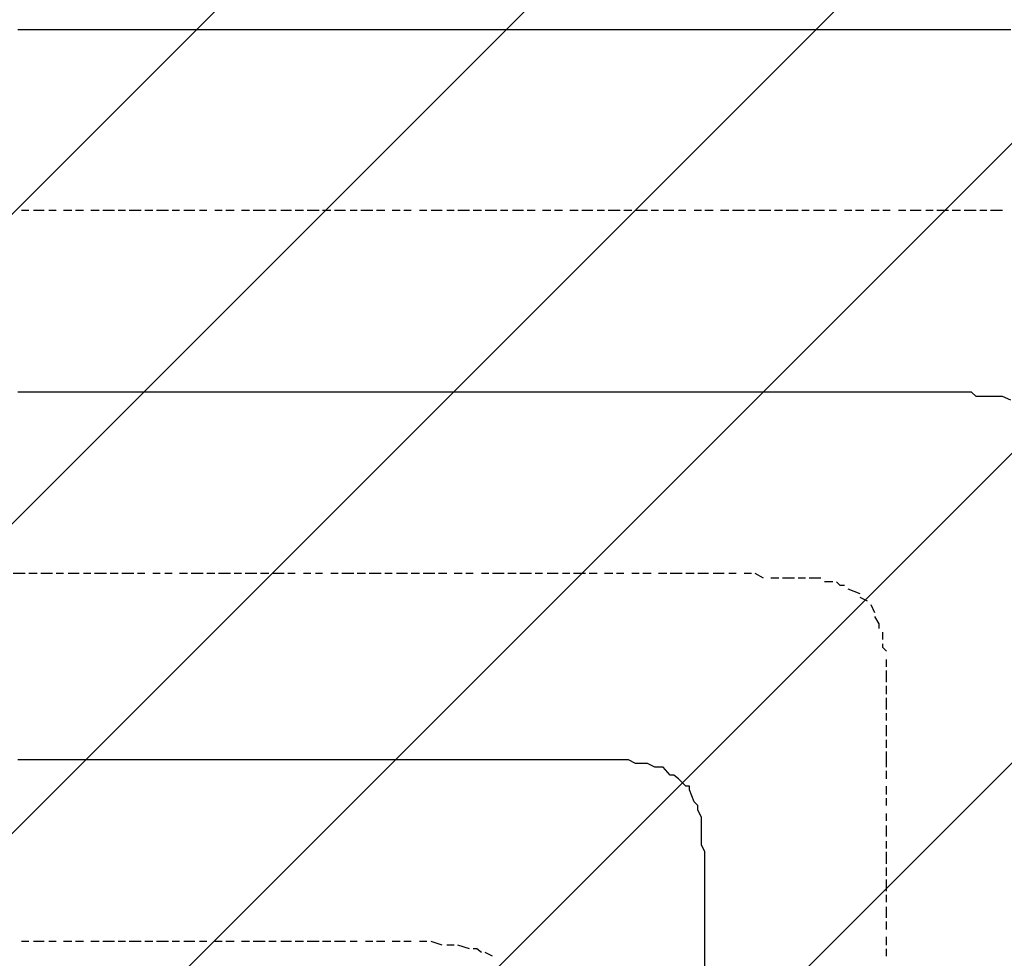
# Model space of a CAD drawing. Extents: x 997 to 109698, y 921 to 94021.
# Tile 661 of 718: x 32284 to 33363, y 54785 to 55814. Entities that reach past the tile are written whole.
import ezdxf

# ---------------------------------------------------------------- set-up
doc = ezdxf.new("R2010")
doc.units = 0
doc.header["$MEASUREMENT"] = 0
doc.layers.add('12', color=7, linetype='CONTINUOUS')
doc.layers.add('28', color=7, linetype='CONTINUOUS')

msp = doc.modelspace()

# ---------------------------------------------------------------- linework, layer by layer
at = {"layer": '12', "color": 5}
for p, q in [((32289.630503, 55802.563401), (32281.630503, 55802.563401)), ((32298.630503, 55802.563401), (32289.630503, 55802.563401)), ((32310.630503, 55802.563401), (32298.630503, 55802.563401)), ((32319.630503, 55802.563401), (32310.630503, 55802.563401)), ((32331.630503, 55802.563401), (32319.630503, 55802.563401)), ((32340.630503, 55802.563401), (32331.630503, 55802.563401)), ((32348.630503, 55802.563401), (32340.630503, 55802.563401)), ((32361.630503, 55802.563401), (32348.630503, 55802.563401)), ((32370.630503, 55802.563401), (32361.630503, 55802.563401)), ((32378.630503, 55802.563401), (32370.630503, 55802.563401)), ((32391.630503, 55802.563401), (32378.630503, 55802.563401)), ((32399.630503, 55802.563401), (32391.630503, 55802.563401)), ((32408.630503, 55802.563401), (32399.630503, 55802.563401)), ((32420.630503, 55802.563401), (32408.630503, 55802.563401)), ((32429.630503, 55802.563401), (32420.630503, 55802.563401)), ((32442.630503, 55802.563401), (32429.630503, 55802.563401)), ((32450.630503, 55802.563401), (32442.630503, 55802.563401)), ((32458.630503, 55802.563401), (32450.630503, 55802.563401)), ((32471.630503, 55802.563401), (32458.630503, 55802.563401)), ((32480.630503, 55802.563401), (32471.630503, 55802.563401)), ((32488.630503, 55802.563401), (32480.630503, 55802.563401)), ((32501.630503, 55802.563401), (32488.630503, 55802.563401)), ((32509.630503, 55802.563401), (32501.630503, 55802.563401)), ((32518.630503, 55802.563401), (32509.630503, 55802.563401)), ((32530.630503, 55802.563401), (32518.630503, 55802.563401)), ((32539.630503, 55802.563401), (32530.630503, 55802.563401)), ((32552.630503, 55802.563401), (32539.630503, 55802.563401)), ((32560.630503, 55802.563401), (32552.630503, 55802.563401)), ((32569.630503, 55802.563401), (32560.630503, 55802.563401)), ((32581.630503, 55802.563401), (32569.630503, 55802.563401)), ((32590.630503, 55802.563401), (32581.630503, 55802.563401)), ((32598.630503, 55802.563401), (32590.630503, 55802.563401)), ((32611.630503, 55802.563401), (32598.630503, 55802.563401)), ((32619.630503, 55802.563401), (32611.630503, 55802.563401)), ((32628.630503, 55802.563401), (32619.630503, 55802.563401)), ((32640.630503, 55802.563401), (32628.630503, 55802.563401)), ((32649.630503, 55802.563401), (32640.630503, 55802.563401)), ((32657.630503, 55802.563401), (32649.630503, 55802.563401)), ((32670.630503, 55802.563401), (32657.630503, 55802.563401)), ((32679.630503, 55802.563401), (32670.630503, 55802.563401)), ((32691.630503, 55802.563401), (32679.630503, 55802.563401)), ((32700.630503, 55802.563401), (32691.630503, 55802.563401)), ((32708.630503, 55802.563401), (32700.630503, 55802.563401)), ((32721.630503, 55802.563401), (32708.630503, 55802.563401)), ((32729.630503, 55802.563401), (32721.630503, 55802.563401)), ((32738.630503, 55802.563401), (32729.630503, 55802.563401)), ((32751.630503, 55802.563401), (32738.630503, 55802.563401)), ((32759.630503, 55802.563401), (32751.630503, 55802.563401)), ((32768.630503, 55802.563401), (32759.630503, 55802.563401)), ((32780.630503, 55802.563401), (32768.630503, 55802.563401)), ((32789.630503, 55802.563401), (32780.630503, 55802.563401)), ((32801.630503, 55802.563401), (32789.630503, 55802.563401)), ((32810.630503, 55802.563401), (32801.630503, 55802.563401)), ((32818.630503, 55802.563401), (32810.630503, 55802.563401)), ((32831.630503, 55802.563401), (32818.630503, 55802.563401)), ((32839.630503, 55802.563401), (32831.630503, 55802.563401)), ((32848.630503, 55802.563401), (32839.630503, 55802.563401)), ((32861.630503, 55802.563401), (32848.630503, 55802.563401)), ((32869.630503, 55802.563401), (32861.630503, 55802.563401)), ((32878.630503, 55802.563401), (32869.630503, 55802.563401)), ((32890.630503, 55802.563401), (32878.630503, 55802.563401)), ((32899.630503, 55802.563401), (32890.630503, 55802.563401)), ((32911.630503, 55802.563401), (32899.630503, 55802.563401)), ((32920.630503, 55802.563401), (32911.630503, 55802.563401)), ((32928.630503, 55802.563401), (32920.630503, 55802.563401)), ((32941.630503, 55802.563401), (32928.630503, 55802.563401)), ((32950.630503, 55802.563401), (32941.630503, 55802.563401)), ((32958.630503, 55802.563401), (32950.630503, 55802.563401)), ((32971.630503, 55802.563401), (32958.630503, 55802.563401)), ((32979.630503, 55802.563401), (32971.630503, 55802.563401)), ((32988.630503, 55802.563401), (32979.630503, 55802.563401)), ((33000.630503, 55802.563401), (32988.630503, 55802.563401)), ((33009.630503, 55802.563401), (33000.630503, 55802.563401)), ((33022.630503, 55802.563401), (33009.630503, 55802.563401)), ((33030.630503, 55802.563401), (33022.630503, 55802.563401)), ((33038.630503, 55802.563401), (33030.630503, 55802.563401)), ((33051.630503, 55802.563401), (33038.630503, 55802.563401)), ((33060.630503, 55802.563401), (33051.630503, 55802.563401)), ((33068.630503, 55802.563401), (33060.630503, 55802.563401)), ((33081.630503, 55802.563401), (33068.630503, 55802.563401)), ((33089.630503, 55802.563401), (33081.630503, 55802.563401)), ((33098.630503, 55802.563401), (33089.630503, 55802.563401)), ((33110.630503, 55802.563401), (33098.630503, 55802.563401)), ((33119.630503, 55802.563401), (33110.630503, 55802.563401)), ((33132.630503, 55802.563401), (33119.630503, 55802.563401)), ((33140.630503, 55802.563401), (33132.630503, 55802.563401)), ((33148.630503, 55802.563401), (33140.630503, 55802.563401)), ((33161.630503, 55802.563401), (33148.630503, 55802.563401)), ((33170.630503, 55802.563401), (33161.630503, 55802.563401)), ((33178.630503, 55802.563401), (33170.630503, 55802.563401)), ((33191.630503, 55802.563401), (33178.630503, 55802.563401)), ((33199.630503, 55802.563401), (33191.630503, 55802.563401)), ((33208.630503, 55802.563401), (33199.630503, 55802.563401)), ((33220.630503, 55802.563401), (33208.630503, 55802.563401)), ((33229.630503, 55802.563401), (33220.630503, 55802.563401)), ((33237.630503, 55802.563401), (33229.630503, 55802.563401)), ((33250.630503, 55802.563401), (33237.630503, 55802.563401)), ((33259.630503, 55802.563401), (33250.630503, 55802.563401)), ((33271.630503, 55802.563401), (33259.630503, 55802.563401)), ((33280.630503, 55802.563401), (33271.630503, 55802.563401)), ((33288.630503, 55802.563401), (33280.630503, 55802.563401)), ((33301.630503, 55802.563401), (33288.630503, 55802.563401)), ((33309.630503, 55802.563401), (33301.630503, 55802.563401)), ((33318.630503, 55802.563401), (33309.630503, 55802.563401)), ((33331.630503, 55802.563401), (33318.630503, 55802.563401)), ((33339.630503, 55802.563401), (33331.630503, 55802.563401)), ((33347.630503, 55802.563401), (33339.630503, 55802.563401)), ((33360.630503, 55802.563401), (33347.630503, 55802.563401)), ((33369.630503, 55802.563401), (33360.630503, 55802.563401)), ((32289.630503, 55405.563401), (32281.630503, 55405.563401)), ((32298.630503, 55405.563401), (32289.630503, 55405.563401)), ((32310.630503, 55405.563401), (32298.630503, 55405.563401)), ((32319.630503, 55405.563401), (32310.630503, 55405.563401)), ((32331.630503, 55405.563401), (32319.630503, 55405.563401)), ((32340.630503, 55405.563401), (32331.630503, 55405.563401)), ((32348.630503, 55405.563401), (32340.630503, 55405.563401)), ((32361.630503, 55405.563401), (32348.630503, 55405.563401)), ((32370.630503, 55405.563401), (32361.630503, 55405.563401)), ((32378.630503, 55405.563401), (32370.630503, 55405.563401)), ((32391.630503, 55405.563401), (32378.630503, 55405.563401)), ((32399.630503, 55405.563401), (32391.630503, 55405.563401)), ((32408.630503, 55405.563401), (32399.630503, 55405.563401)), ((32420.630503, 55405.563401), (32408.630503, 55405.563401)), ((32429.630503, 55405.563401), (32420.630503, 55405.563401)), ((32442.630503, 55405.563401), (32429.630503, 55405.563401)), ((32450.630503, 55405.563401), (32442.630503, 55405.563401)), ((32458.630503, 55405.563401), (32450.630503, 55405.563401)), ((32471.630503, 55405.563401), (32458.630503, 55405.563401)), ((32480.630503, 55405.563401), (32471.630503, 55405.563401)), ((32488.630503, 55405.563401), (32480.630503, 55405.563401)), ((32501.630503, 55405.563401), (32488.630503, 55405.563401)), ((32509.630503, 55405.563401), (32501.630503, 55405.563401)), ((32518.630503, 55405.563401), (32509.630503, 55405.563401)), ((32530.630503, 55405.563401), (32518.630503, 55405.563401)), ((32539.630503, 55405.563401), (32530.630503, 55405.563401)), ((32552.630503, 55405.563401), (32539.630503, 55405.563401)), ((32560.630503, 55405.563401), (32552.630503, 55405.563401)), ((32569.630503, 55405.563401), (32560.630503, 55405.563401)), ((32581.630503, 55405.563401), (32569.630503, 55405.563401)), ((32590.630503, 55405.563401), (32581.630503, 55405.563401)), ((32598.630503, 55405.563401), (32590.630503, 55405.563401)), ((32611.630503, 55405.563401), (32598.630503, 55405.563401)), ((32619.630503, 55405.563401), (32611.630503, 55405.563401)), ((32628.630503, 55405.563401), (32619.630503, 55405.563401)), ((32640.630503, 55405.563401), (32628.630503, 55405.563401)), ((32649.630503, 55405.563401), (32640.630503, 55405.563401)), ((32657.630503, 55405.563401), (32649.630503, 55405.563401)), ((32670.630503, 55405.563401), (32657.630503, 55405.563401)), ((32679.630503, 55405.563401), (32670.630503, 55405.563401)), ((32691.630503, 55405.563401), (32679.630503, 55405.563401)), ((32700.630503, 55405.563401), (32691.630503, 55405.563401)), ((32708.630503, 55405.563401), (32700.630503, 55405.563401)), ((32721.630503, 55405.563401), (32708.630503, 55405.563401)), ((32729.630503, 55405.563401), (32721.630503, 55405.563401)), ((32738.630503, 55405.563401), (32729.630503, 55405.563401)), ((32751.630503, 55405.563401), (32738.630503, 55405.563401)), ((32759.630503, 55405.563401), (32751.630503, 55405.563401)), ((32768.630503, 55405.563401), (32759.630503, 55405.563401)), ((32780.630503, 55405.563401), (32768.630503, 55405.563401)), ((32789.630503, 55405.563401), (32780.630503, 55405.563401)), ((32801.630503, 55405.563401), (32789.630503, 55405.563401)), ((32810.630503, 55405.563401), (32801.630503, 55405.563401)), ((32818.630503, 55405.563401), (32810.630503, 55405.563401)), ((32831.630503, 55405.563401), (32818.630503, 55405.563401)), ((32839.630503, 55405.563401), (32831.630503, 55405.563401)), ((32848.630503, 55405.563401), (32839.630503, 55405.563401)), ((32861.630503, 55405.563401), (32848.630503, 55405.563401)), ((32869.630503, 55405.563401), (32861.630503, 55405.563401)), ((32878.630503, 55405.563401), (32869.630503, 55405.563401)), ((32890.630503, 55405.563401), (32878.630503, 55405.563401)), ((32899.630503, 55405.563401), (32890.630503, 55405.563401)), ((32911.630503, 55405.563401), (32899.630503, 55405.563401)), ((32920.630503, 55405.563401), (32911.630503, 55405.563401)), ((32928.630503, 55405.563401), (32920.630503, 55405.563401)), ((32941.630503, 55405.563401), (32928.630503, 55405.563401)), ((32950.630503, 55405.563401), (32941.630503, 55405.563401)), ((32958.630503, 55405.563401), (32950.630503, 55405.563401)), ((32971.630503, 55405.563401), (32958.630503, 55405.563401)), ((32979.630503, 55405.563401), (32971.630503, 55405.563401)), ((32988.630503, 55405.563401), (32979.630503, 55405.563401)), ((33000.630503, 55405.563401), (32988.630503, 55405.563401)), ((33009.630503, 55405.563401), (33000.630503, 55405.563401)), ((33022.630503, 55405.563401), (33009.630503, 55405.563401)), ((33030.630503, 55405.563401), (33022.630503, 55405.563401)), ((33038.630503, 55405.563401), (33030.630503, 55405.563401)), ((33051.630503, 55405.563401), (33038.630503, 55405.563401)), ((33060.630503, 55405.563401), (33051.630503, 55405.563401)), ((33068.630503, 55405.563401), (33060.630503, 55405.563401)), ((33081.630503, 55405.563401), (33068.630503, 55405.563401)), ((33089.630503, 55405.563401), (33081.630503, 55405.563401)), ((33098.630503, 55405.563401), (33089.630503, 55405.563401)), ((33110.630503, 55405.563401), (33098.630503, 55405.563401)), ((33119.630503, 55405.563401), (33110.630503, 55405.563401)), ((33132.630503, 55405.563401), (33119.630503, 55405.563401)), ((33140.630503, 55405.563401), (33132.630503, 55405.563401)), ((33148.630503, 55405.563401), (33140.630503, 55405.563401)), ((33161.630503, 55405.563401), (33148.630503, 55405.563401)), ((33170.630503, 55405.563401), (33161.630503, 55405.563401)), ((33178.630503, 55405.563401), (33170.630503, 55405.563401)), ((33191.630503, 55405.563401), (33178.630503, 55405.563401)), ((33199.630503, 55405.563401), (33191.630503, 55405.563401)), ((33208.630503, 55405.563401), (33199.630503, 55405.563401)), ((33220.630503, 55405.563401), (33208.630503, 55405.563401)), ((33229.630503, 55405.563401), (33220.630503, 55405.563401)), ((33233.630503, 55405.563401), (33229.630503, 55405.563401)), ((33242.630503, 55405.563401), (33233.630503, 55405.563401)), ((33250.630503, 55405.563401), (33242.630503, 55405.563401)), ((33259.630503, 55405.563401), (33250.630503, 55405.563401)), ((33271.630503, 55405.563401), (33259.630503, 55405.563401)), ((33280.630503, 55405.563401), (33271.630503, 55405.563401)), ((33288.630503, 55405.563401), (33280.630503, 55405.563401)), ((33301.630503, 55405.563401), (33288.630503, 55405.563401)), ((33309.630503, 55405.563401), (33301.630503, 55405.563401)), ((33318.630503, 55405.563401), (33309.630503, 55405.563401)), ((33339.630503, 55400.563401), (33331.630503, 55400.563401)), ((33347.630503, 55400.563401), (33339.630503, 55400.563401)), ((33360.630503, 55400.563401), (33347.630503, 55400.563401)), ((33369.630503, 55396.563401), (33360.630503, 55400.563401)), ((32289.630503, 55002.563401), (32281.630503, 55002.563401)), ((32298.630503, 55002.563401), (32289.630503, 55002.563401)), ((32310.630503, 55002.563401), (32298.630503, 55002.563401)), ((32319.630503, 55002.563401), (32310.630503, 55002.563401)), ((32331.630503, 55002.563401), (32319.630503, 55002.563401)), ((32340.630503, 55002.563401), (32331.630503, 55002.563401)), ((32348.630503, 55002.563401), (32340.630503, 55002.563401)), ((32361.630503, 55002.563401), (32348.630503, 55002.563401)), ((32370.630503, 55002.563401), (32361.630503, 55002.563401)), ((32378.630503, 55002.563401), (32370.630503, 55002.563401)), ((32391.630503, 55002.563401), (32378.630503, 55002.563401)), ((32399.630503, 55002.563401), (32391.630503, 55002.563401)), ((32408.630503, 55002.563401), (32399.630503, 55002.563401)), ((32420.630503, 55002.563401), (32408.630503, 55002.563401)), ((32429.630503, 55002.563401), (32420.630503, 55002.563401)), ((32442.630503, 55002.563401), (32429.630503, 55002.563401)), ((32450.630503, 55002.563401), (32442.630503, 55002.563401)), ((32458.630503, 55002.563401), (32450.630503, 55002.563401)), ((32471.630503, 55002.563401), (32458.630503, 55002.563401)), ((32480.630503, 55002.563401), (32471.630503, 55002.563401)), ((32488.630503, 55002.563401), (32480.630503, 55002.563401)), ((32501.630503, 55002.563401), (32488.630503, 55002.563401)), ((32509.630503, 55002.563401), (32501.630503, 55002.563401)), ((32518.630503, 55002.563401), (32509.630503, 55002.563401)), ((32530.630503, 55002.563401), (32518.630503, 55002.563401)), ((32539.630503, 55002.563401), (32530.630503, 55002.563401)), ((32552.630503, 55002.563401), (32539.630503, 55002.563401)), ((32560.630503, 55002.563401), (32552.630503, 55002.563401)), ((32569.630503, 55002.563401), (32560.630503, 55002.563401)), ((32581.630503, 55002.563401), (32569.630503, 55002.563401)), ((32590.630503, 55002.563401), (32581.630503, 55002.563401)), ((32598.630503, 55002.563401), (32590.630503, 55002.563401)), ((32611.630503, 55002.563401), (32598.630503, 55002.563401)), ((32619.630503, 55002.563401), (32611.630503, 55002.563401)), ((32628.630503, 55002.563401), (32619.630503, 55002.563401)), ((32640.630503, 55002.563401), (32628.630503, 55002.563401)), ((32649.630503, 55002.563401), (32640.630503, 55002.563401)), ((32657.630503, 55002.563401), (32649.630503, 55002.563401)), ((32670.630503, 55002.563401), (32657.630503, 55002.563401)), ((32679.630503, 55002.563401), (32670.630503, 55002.563401)), ((32691.630503, 55002.563401), (32679.630503, 55002.563401)), ((32700.630503, 55002.563401), (32691.630503, 55002.563401)), ((32708.630503, 55002.563401), (32700.630503, 55002.563401)), ((32721.630503, 55002.563401), (32708.630503, 55002.563401)), ((32729.630503, 55002.563401), (32721.630503, 55002.563401)), ((32738.630503, 55002.563401), (32729.630503, 55002.563401)), ((32751.630503, 55002.563401), (32738.630503, 55002.563401)), ((32759.630503, 55002.563401), (32751.630503, 55002.563401)), ((32768.630503, 55002.563401), (32759.630503, 55002.563401)), ((32780.630503, 55002.563401), (32768.630503, 55002.563401)), ((32789.630503, 55002.563401), (32780.630503, 55002.563401)), ((32801.630503, 55002.563401), (32789.630503, 55002.563401)), ((32810.630503, 55002.563401), (32801.630503, 55002.563401)), ((32818.630503, 55002.563401), (32810.630503, 55002.563401)), ((32831.630503, 55002.563401), (32818.630503, 55002.563401)), ((32835.630503, 55002.563401), (32831.630503, 55002.563401)), ((32839.630503, 55002.563401), (32835.630503, 55002.563401)), ((32848.630503, 55002.563401), (32839.630503, 55002.563401)), ((32861.630503, 55002.563401), (32848.630503, 55002.563401)), ((32869.630503, 55002.563401), (32861.630503, 55002.563401)), ((32878.630503, 55002.563401), (32869.630503, 55002.563401)), ((32890.630503, 55002.563401), (32878.630503, 55002.563401)), ((32899.630503, 55002.563401), (32890.630503, 55002.563401)), ((32911.630503, 55002.563401), (32899.630503, 55002.563401)), ((32920.630503, 55002.563401), (32911.630503, 55002.563401)), ((32928.630503, 55002.563401), (32920.630503, 55002.563401)), ((32941.630503, 55002.563401), (32928.630503, 55002.563401)), ((32950.630503, 55002.563401), (32941.630503, 55002.563401)), ((32958.630503, 54998.563401), (32950.630503, 55002.563401)), ((32971.630503, 54998.563401), (32958.630503, 54998.563401)), ((32979.630503, 54994.563401), (32971.630503, 54998.563401)), ((32988.630503, 54994.563401), (32979.630503, 54994.563401)), ((32996.630503, 54985.563401), (32988.630503, 54994.563401)), ((33013.630503, 54973.563401), (33005.630503, 54981.563401)), ((33022.630503, 54956.563401), (33017.630503, 54969.563401)), ((33030.630503, 54939.563401), (33026.630503, 54947.563401)), ((33030.630503, 54930.563401), (33030.630503, 54939.563401)), ((33030.630503, 54918.563401), (33030.630503, 54930.563401)), ((33030.630503, 54909.563401), (33030.630503, 54918.563401)), ((33034.630503, 54901.563401), (33030.630503, 54909.563401)), ((33034.630503, 54888.563401), (33034.630503, 54901.563401)), ((33034.630503, 54880.563401), (33034.630503, 54888.563401)), ((33034.630503, 54871.563401), (33034.630503, 54880.563401)), ((33034.630503, 54858.563401), (33034.630503, 54871.563401)), ((33034.630503, 54850.563401), (33034.630503, 54858.563401)), ((33034.630503, 54837.563401), (33034.630503, 54850.563401)), ((33034.630503, 54829.563401), (33034.630503, 54837.563401)), ((33034.630503, 54820.563401), (33034.630503, 54829.563401)), ((33034.630503, 54808.563401), (33034.630503, 54820.563401)), ((33034.630503, 54803.563401), (33034.630503, 54808.563401)), ((33034.630503, 54795.563401), (33034.630503, 54803.563401)), ((33034.630503, 54787.563401), (33034.630503, 54795.563401)), ((33034.630503, 54774.563401), (33034.630503, 54787.563401))]:
    msp.add_line(p, q, dxfattribs=at)
at = {"layer": '12', "color": 1}
for p, q in [((32293.630503, 55604.563401), (32285.630503, 55604.563401)), ((32310.630503, 55604.563401), (32298.630503, 55604.563401)), ((32323.630503, 55604.563401), (32315.630503, 55604.563401)), ((32340.630503, 55604.563401), (32331.630503, 55604.563401)), ((32353.630503, 55604.563401), (32344.630503, 55604.563401)), ((32370.630503, 55604.563401), (32361.630503, 55604.563401)), ((32387.630503, 55604.563401), (32374.630503, 55604.563401)), ((32399.630503, 55604.563401), (32391.630503, 55604.563401)), ((32416.630503, 55604.563401), (32403.630503, 55604.563401)), ((32429.630503, 55604.563401), (32420.630503, 55604.563401)), ((32446.630503, 55604.563401), (32433.630503, 55604.563401)), ((32458.630503, 55604.563401), (32450.630503, 55604.563401)), ((32475.630503, 55604.563401), (32463.630503, 55604.563401)), ((32488.630503, 55604.563401), (32480.630503, 55604.563401)), ((32505.630503, 55604.563401), (32497.630503, 55604.563401)), ((32518.630503, 55604.563401), (32509.630503, 55604.563401)), ((32535.630503, 55604.563401), (32526.630503, 55604.563401)), ((32552.630503, 55604.563401), (32539.630503, 55604.563401)), ((32564.630503, 55604.563401), (32556.630503, 55604.563401)), ((32581.630503, 55604.563401), (32569.630503, 55604.563401)), ((32594.630503, 55604.563401), (32585.630503, 55604.563401)), ((32611.630503, 55604.563401), (32598.630503, 55604.563401)), ((32624.630503, 55604.563401), (32615.630503, 55604.563401)), ((32640.630503, 55604.563401), (32628.630503, 55604.563401)), ((32653.630503, 55604.563401), (32645.630503, 55604.563401)), ((32670.630503, 55604.563401), (32657.630503, 55604.563401)), ((32683.630503, 55604.563401), (32674.630503, 55604.563401)), ((32700.630503, 55604.563401), (32691.630503, 55604.563401)), ((32712.630503, 55604.563401), (32704.630503, 55604.563401)), ((32729.630503, 55604.563401), (32721.630503, 55604.563401)), ((32746.630503, 55604.563401), (32734.630503, 55604.563401)), ((32759.630503, 55604.563401), (32751.630503, 55604.563401)), ((32776.630503, 55604.563401), (32763.630503, 55604.563401)), ((32789.630503, 55604.563401), (32780.630503, 55604.563401)), ((32806.630503, 55604.563401), (32793.630503, 55604.563401)), ((32818.630503, 55604.563401), (32810.630503, 55604.563401)), ((32835.630503, 55604.563401), (32823.630503, 55604.563401)), ((32848.630503, 55604.563401), (32839.630503, 55604.563401)), ((32865.630503, 55604.563401), (32856.630503, 55604.563401)), ((32878.630503, 55604.563401), (32869.630503, 55604.563401)), ((32895.630503, 55604.563401), (32886.630503, 55604.563401)), ((32911.630503, 55604.563401), (32899.630503, 55604.563401)), ((32924.630503, 55604.563401), (32916.630503, 55604.563401)), ((32941.630503, 55604.563401), (32928.630503, 55604.563401)), ((32954.630503, 55604.563401), (32945.630503, 55604.563401)), ((32971.630503, 55604.563401), (32958.630503, 55604.563401)), ((32983.630503, 55604.563401), (32975.630503, 55604.563401)), ((33000.630503, 55604.563401), (32988.630503, 55604.563401)), ((33013.630503, 55604.563401), (33005.630503, 55604.563401)), ((33030.630503, 55604.563401), (33022.630503, 55604.563401)), ((33043.630503, 55604.563401), (33034.630503, 55604.563401)), ((33060.630503, 55604.563401), (33051.630503, 55604.563401)), ((33077.630503, 55604.563401), (33064.630503, 55604.563401)), ((33089.630503, 55604.563401), (33081.630503, 55604.563401)), ((33106.630503, 55604.563401), (33093.630503, 55604.563401)), ((33119.630503, 55604.563401), (33110.630503, 55604.563401)), ((33136.630503, 55604.563401), (33123.630503, 55604.563401)), ((33148.630503, 55604.563401), (33140.630503, 55604.563401)), ((33165.630503, 55604.563401), (33153.630503, 55604.563401)), ((33178.630503, 55604.563401), (33170.630503, 55604.563401)), ((33195.630503, 55604.563401), (33187.630503, 55604.563401)), ((33208.630503, 55604.563401), (33199.630503, 55604.563401)), ((33225.630503, 55604.563401), (33216.630503, 55604.563401)), ((33237.630503, 55604.563401), (33229.630503, 55604.563401)), ((33254.630503, 55604.563401), (33246.630503, 55604.563401)), ((33271.630503, 55604.563401), (33259.630503, 55604.563401)), ((33284.630503, 55604.563401), (33276.630503, 55604.563401)), ((33301.630503, 55604.563401), (33288.630503, 55604.563401)), ((33314.630503, 55604.563401), (33305.630503, 55604.563401)), ((33331.630503, 55604.563401), (33318.630503, 55604.563401)), ((33343.630503, 55604.563401), (33335.630503, 55604.563401)), ((33360.630503, 55604.563401), (33347.630503, 55604.563401)), ((32289.630503, 55206.563401), (32276.630503, 55206.563401)), ((32302.630503, 55206.563401), (32293.630503, 55206.563401)), ((32319.630503, 55206.563401), (32306.630503, 55206.563401)), ((32331.630503, 55206.563401), (32323.630503, 55206.563401)), ((32348.630503, 55206.563401), (32336.630503, 55206.563401)), ((32361.630503, 55206.563401), (32353.630503, 55206.563401)), ((32378.630503, 55206.563401), (32365.630503, 55206.563401)), ((32391.630503, 55206.563401), (32382.630503, 55206.563401)), ((32408.630503, 55206.563401), (32395.630503, 55206.563401)), ((32420.630503, 55206.563401), (32412.630503, 55206.563401)), ((32437.630503, 55206.563401), (32429.630503, 55206.563401)), ((32450.630503, 55206.563401), (32442.630503, 55206.563401)), ((32467.630503, 55206.563401), (32458.630503, 55206.563401)), ((32484.630503, 55206.563401), (32471.630503, 55206.563401)), ((32497.630503, 55206.563401), (32488.630503, 55206.563401)), ((32514.630503, 55206.563401), (32501.630503, 55206.563401)), ((32526.630503, 55206.563401), (32518.630503, 55206.563401)), ((32543.630503, 55206.563401), (32530.630503, 55206.563401)), ((32556.630503, 55206.563401), (32547.630503, 55206.563401)), ((32573.630503, 55206.563401), (32560.630503, 55206.563401)), ((32585.630503, 55206.563401), (32577.630503, 55206.563401)), ((32602.630503, 55206.563401), (32594.630503, 55206.563401)), ((32615.630503, 55206.563401), (32607.630503, 55206.563401)), ((32632.630503, 55206.563401), (32624.630503, 55206.563401)), ((32649.630503, 55206.563401), (32636.630503, 55206.563401)), ((32662.630503, 55206.563401), (32653.630503, 55206.563401)), ((32679.630503, 55206.563401), (32666.630503, 55206.563401)), ((32691.630503, 55206.563401), (32683.630503, 55206.563401)), ((32708.630503, 55206.563401), (32696.630503, 55206.563401)), ((32721.630503, 55206.563401), (32712.630503, 55206.563401)), ((32738.630503, 55206.563401), (32725.630503, 55206.563401)), ((32751.630503, 55206.563401), (32742.630503, 55206.563401)), ((32768.630503, 55206.563401), (32759.630503, 55206.563401)), ((32780.630503, 55206.563401), (32772.630503, 55206.563401)), ((32797.630503, 55206.563401), (32789.630503, 55206.563401)), ((32814.630503, 55206.563401), (32801.630503, 55206.563401)), ((32827.630503, 55206.563401), (32818.630503, 55206.563401)), ((32844.630503, 55206.563401), (32831.630503, 55206.563401)), ((32856.630503, 55206.563401), (32848.630503, 55206.563401)), ((32873.630503, 55206.563401), (32861.630503, 55206.563401)), ((32886.630503, 55206.563401), (32878.630503, 55206.563401)), ((32903.630503, 55206.563401), (32890.630503, 55206.563401)), ((32916.630503, 55206.563401), (32907.630503, 55206.563401)), ((32933.630503, 55206.563401), (32924.630503, 55206.563401)), ((32945.630503, 55206.563401), (32937.630503, 55206.563401)), ((32962.630503, 55206.563401), (32954.630503, 55206.563401)), ((32975.630503, 55206.563401), (32966.630503, 55206.563401)), ((32992.630503, 55206.563401), (32983.630503, 55206.563401)), ((33009.630503, 55206.563401), (32996.630503, 55206.563401)), ((33022.630503, 55206.563401), (33013.630503, 55206.563401)), ((33034.630503, 55206.563401), (33026.630503, 55206.563401)), ((33038.630503, 55206.563401), (33034.630503, 55206.563401)), ((33055.630503, 55206.563401), (33043.630503, 55206.563401)), ((33068.630503, 55206.563401), (33060.630503, 55206.563401)), ((33085.630503, 55206.563401), (33077.630503, 55206.563401)), ((33098.630503, 55201.563401), (33089.630503, 55206.563401)), ((33115.630503, 55201.563401), (33106.630503, 55201.563401)), ((33132.630503, 55201.563401), (33119.630503, 55201.563401)), ((33144.630503, 55201.563401), (33136.630503, 55201.563401)), ((33161.630503, 55201.563401), (33148.630503, 55201.563401)), ((33174.630503, 55197.563401), (33165.630503, 55197.563401)), ((33204.630503, 55184.563401), (33191.630503, 55189.563401)), ((33212.630503, 55176.563401), (33204.630503, 55180.563401)), ((33220.630503, 55163.563401), (33216.630503, 55172.563401)), ((33229.630503, 55134.563401), (33229.630503, 55142.563401)), ((33233.630503, 55104.563401), (33233.630503, 55112.563401)), ((33233.630503, 55087.563401), (33233.630503, 55100.563401)), ((33233.630503, 55074.563401), (33233.630503, 55083.563401)), ((33233.630503, 55057.563401), (33233.630503, 55070.563401)), ((33233.630503, 55045.563401), (33233.630503, 55053.563401)), ((33233.630503, 55028.563401), (33233.630503, 55040.563401)), ((33233.630503, 55015.563401), (33233.630503, 55024.563401)), ((33233.630503, 55002.563401), (33233.630503, 55011.563401)), ((33233.630503, 54994.563401), (33233.630503, 55002.563401)), ((33233.630503, 54981.563401), (33233.630503, 54990.563401)), ((33233.630503, 54964.563401), (33233.630503, 54973.563401)), ((33233.630503, 54952.563401), (33233.630503, 54960.563401)), ((33233.630503, 54935.563401), (33233.630503, 54943.563401)), ((33233.630503, 54918.563401), (33233.630503, 54930.563401)), ((33233.630503, 54905.563401), (33233.630503, 54913.563401)), ((33233.630503, 54888.563401), (33233.630503, 54901.563401)), ((33233.630503, 54875.563401), (33233.630503, 54884.563401)), ((33233.630503, 54858.563401), (33233.630503, 54871.563401)), ((33233.630503, 54846.563401), (33233.630503, 54854.563401)), ((33233.630503, 54829.563401), (33233.630503, 54841.563401)), ((33233.630503, 54816.563401), (33233.630503, 54825.563401)), ((32293.630503, 54803.563401), (32285.630503, 54803.563401)), ((32310.630503, 54803.563401), (32298.630503, 54803.563401)), ((32323.630503, 54803.563401), (32315.630503, 54803.563401)), ((32340.630503, 54803.563401), (32331.630503, 54803.563401)), ((32353.630503, 54803.563401), (32344.630503, 54803.563401)), ((32370.630503, 54803.563401), (32361.630503, 54803.563401)), ((32387.630503, 54803.563401), (32374.630503, 54803.563401)), ((32399.630503, 54803.563401), (32391.630503, 54803.563401)), ((32416.630503, 54803.563401), (32403.630503, 54803.563401)), ((32429.630503, 54803.563401), (32420.630503, 54803.563401)), ((32446.630503, 54803.563401), (32433.630503, 54803.563401)), ((32458.630503, 54803.563401), (32450.630503, 54803.563401)), ((32475.630503, 54803.563401), (32463.630503, 54803.563401)), ((32488.630503, 54803.563401), (32480.630503, 54803.563401)), ((32505.630503, 54803.563401), (32497.630503, 54803.563401)), ((32518.630503, 54803.563401), (32509.630503, 54803.563401)), ((32535.630503, 54803.563401), (32526.630503, 54803.563401)), ((32552.630503, 54803.563401), (32539.630503, 54803.563401)), ((32564.630503, 54803.563401), (32556.630503, 54803.563401)), ((32581.630503, 54803.563401), (32569.630503, 54803.563401)), ((32594.630503, 54803.563401), (32585.630503, 54803.563401)), ((32611.630503, 54803.563401), (32598.630503, 54803.563401)), ((32624.630503, 54803.563401), (32615.630503, 54803.563401)), ((32636.630503, 54803.563401), (32628.630503, 54803.563401)), ((32640.630503, 54803.563401), (32636.630503, 54803.563401)), ((32653.630503, 54803.563401), (32645.630503, 54803.563401)), ((32670.630503, 54803.563401), (32662.630503, 54803.563401)), ((32683.630503, 54803.563401), (32674.630503, 54803.563401)), ((32700.630503, 54803.563401), (32691.630503, 54803.563401)), ((32712.630503, 54803.563401), (32704.630503, 54803.563401)), ((32729.630503, 54803.563401), (32721.630503, 54803.563401)), ((32746.630503, 54799.563401), (32734.630503, 54803.563401)), ((33233.630503, 54799.563401), (33233.630503, 54808.563401)), ((32759.630503, 54799.563401), (32751.630503, 54799.563401)), ((32776.630503, 54795.563401), (32763.630503, 54799.563401)), ((33233.630503, 54787.563401), (33233.630503, 54795.563401)), ((32801.630503, 54787.563401), (32793.630503, 54791.563401))]:
    msp.add_line(p, q, dxfattribs=at)
at = {"layer": '12', "color": 5}
for points in [[(33331.630503, 55400.563401), (33326.630503, 55405.563401), (33318.630503, 55405.563401)], [(33005.630503, 54981.563401), (33000.630503, 54985.563401), (32996.630503, 54985.563401)], [(33017.630503, 54969.563401), (33017.630503, 54973.563401), (33013.630503, 54973.563401)], [(33026.630503, 54947.563401), (33026.630503, 54952.563401), (33022.630503, 54956.563401)]]:
    msp.add_lwpolyline(points, dxfattribs=at)
at = {"layer": '12', "color": 1}
for points in [[(33187.630503, 55193.563401), (33182.630503, 55193.563401), (33178.630503, 55197.563401)], [(33225.630503, 55146.563401), (33225.630503, 55151.563401), (33220.630503, 55159.563401)], [(33233.630503, 55121.563401), (33229.630503, 55125.563401), (33229.630503, 55129.563401)], [(32789.630503, 54791.563401), (32784.630503, 54795.563401), (32780.630503, 54795.563401)]]:
    msp.add_lwpolyline(points, dxfattribs=at)
at = {"layer": '28', "color": 2}
for p, q in [((14872.636205, 38197.97485), (35360.616592, 58685.955237)), ((14872.636205, 37858.563595), (35700.027847, 58685.955237)), ((14872.636205, 37519.15234), (36039.439102, 58685.955237)), ((14872.636205, 37179.741085), (36378.850357, 58685.955237)), ((36718.261612, 58685.955237), (14872.636205, 36840.32983)), ((36822.636205, 58450.918575), (14872.636205, 36500.918575))]:
    msp.add_line(p, q, dxfattribs=at)

doc.saveas('drawing.dxf')
